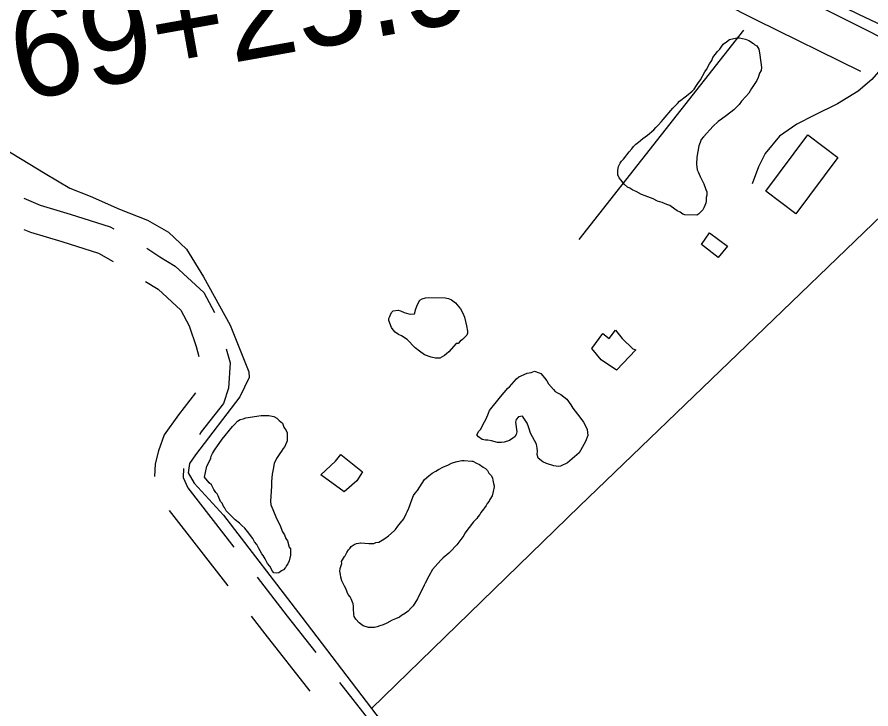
# Model space of a CAD drawing. Extents: x 3161514 to 3199414, y 831166 to 856601.
# Drawn here: x 3194222 to 3195118, y 845437 to 846162 of the extents above; entities that cross this region are included whole.
import ezdxf

# ---------------------------------------------------------------- set-up
doc = ezdxf.new("R2010")
doc.units = 0
for name, color, linetype in [('V-BLDG-OTLN', 7, 'Continuous'), ('V-ROAD-CNTR', 7, 'Continuous'), ('V-SITE-VEGE', 7, 'Continuous'), ('V-SURV-IDEN', 7, 'Continuous'), ('V-TOPO-SHOR', 7, 'Continuous')]:
    doc.layers.add(name, color=color, linetype=linetype)

msp = doc.modelspace()

# ---------------------------------------------------------------- linework, layer by layer
at = {"layer": 'V-BLDG-OTLN'}
for points in [[(3195051.89, 846038.5), (3195083.49, 846014.93), (3195039.37, 845955.78), (3195007.77, 845979.35)], [(3194940.25, 845923.67), (3194948.87, 845935.88), (3194967.51, 845921.96), (3194957.9, 845910.08)], [(3194868.44, 845814.11), (3194871.58, 845812.95), (3194851.04, 845791.84), (3194835.2, 845802.45), (3194825.31, 845814.38), (3194836.91, 845830.38), (3194843.51, 845824.91), (3194850.14, 845833.65), (3194857.06, 845824.88)], [(3194540.93, 845682), (3194556.33, 845696.51), (3194561.97, 845703.44), (3194584.57, 845685.04), (3194578.6, 845675.8), (3194565.51, 845664.26)]]:
    msp.add_lwpolyline(points, close=True, dxfattribs=at)
at = {"layer": 'V-ROAD-CNTR'}
for p, q in [((3194381.83, 845644.56), (3194443.13, 845565.55)), ((3194560.47, 845464.39), (3194622.38, 845385.86))]:
    msp.add_line(p, q, dxfattribs=at)
for points in [[(3195659.8, 845877.54), (3195265.97, 846071.64), (3194879.98, 846265.69), (3194538.59, 846461.9), (3194202.61, 846669.52), (3193950.64, 846810.1), (3193717.39, 846938.11), (3193617.36, 846997.34), (3193553.01, 847034.42), (3193467.21, 847094.57), (3193369.18, 847163.95), (3193143.37, 847360.5)], [(3195139, 846121.87), (3195131.05, 846110.3), (3195119.05, 846096.62), (3195104.61, 846084.29), (3195082.97, 846071.02), (3195058.18, 846058.81), (3195040.48, 846049.61), (3195022.17, 846036.98), (3195007.14, 846018.97), (3195000.01, 846004.97), (3194993.44, 845987.27)], [(3194229.24, 845972.02), (3194246.31, 845964.71), (3194277.86, 845955.37), (3194319.86, 845942.17), (3194323.76, 845939.93)], [(3194229.31, 845939.35), (3194236.11, 845936.44), (3194269.11, 845926.67), (3194307.75, 845914.53), (3194323.09, 845905.73)], [(3194358.22, 845919.64), (3194372.09, 845910.59), (3194388.19, 845900.82), (3194418.24, 845873.36), (3194429.37, 845852.21)], [(3194357.05, 845884.62), (3194370.12, 845876.69), (3194394.13, 845854.75), (3194402.9, 845838.09), (3194409.95, 845816.73), (3194412.78, 845806.24)], [(3194441.71, 845814.22), (3194445.73, 845799.3), (3194443.93, 845772.89), (3194438.67, 845756.66), (3194415.48, 845727.12), (3194413.49, 845724.29)], [(3194409.33, 845767.87), (3194391.39, 845745.01), (3194376.57, 845723.91), (3194370.41, 845707.17), (3194366.97, 845693.62), (3194366.36, 845680.3)], [(3194396.77, 845688.53), (3194396.34, 845679.11), (3194401.2, 845668.54), (3194449.58, 845606.18)], [(3194474.1, 845574.57), (3194505.71, 845533.83), (3194535.7, 845495.8)], [(3194467.65, 845533.95), (3194482.08, 845515.35), (3194529.42, 845455.31)]]:
    msp.add_lwpolyline(points, dxfattribs=at)
at = {"layer": 'V-SITE-VEGE'}
for points in [[(3194935.35, 845954.47), (3194922.92, 845954.5), (3194920.92, 845955.5), (3194917.95, 845957.5), (3194914.97, 845959), (3194912.48, 845960.5), (3194907.02, 845964.49), (3194904.04, 845965.49), (3194899.07, 845967.49), (3194894.1, 845969), (3194889.62, 845971.49), (3194881.18, 845974.5), (3194877.2, 845976), (3194871.73, 845979), (3194868.25, 845980.5), (3194865.27, 845982.5), (3194862.79, 845983.49), (3194859.31, 845986.98), (3194855.84, 845991.47), (3194853.86, 845993.46), (3194852.37, 845996.45), (3194852.38, 846001.43), (3194853.39, 846005.41), (3194854.89, 846008.88), (3194856.38, 846010.87), (3194858.38, 846012.86), (3194864.37, 846020.8), (3194867.36, 846023.78), (3194868.86, 846026.26), (3194871.35, 846028.75), (3194874.34, 846030.73), (3194878.83, 846034.7), (3194883.81, 846038.17), (3194890.29, 846043.63), (3194892.28, 846046.11), (3194894.77, 846048.59), (3194898.27, 846052.56), (3194900.26, 846054.55), (3194910.24, 846066.46), (3194915.23, 846071.43), (3194917.22, 846073.91), (3194924.69, 846079.36), (3194930.68, 846084.33), (3194932.67, 846086.31), (3194935.17, 846090.28), (3194936.66, 846092.27), (3194939.16, 846096.24), (3194943.66, 846104.69), (3194945.65, 846107.17), (3194948.65, 846113.14), (3194951.15, 846116.61), (3194952.15, 846119.59), (3194957.14, 846126.05), (3194959.63, 846128.53), (3194963.12, 846133.5), (3194966.61, 846135.98), (3194969.6, 846138.46), (3194977.57, 846140.43), (3194980.05, 846140.43), (3194986.52, 846138.92), (3194990, 846137.42), (3194994.96, 846134.42), (3194996.45, 846132.93), (3194998.44, 846131.93), (3195000.42, 846128.44), (3195000.92, 846126.45), (3195001.4, 846121.97), (3195003.36, 846109.03), (3195002.86, 846106.05), (3195001.36, 846103.07), (3194999.86, 846098.59), (3194998.36, 846095.61), (3194992.87, 846087.17), (3194989.87, 846082.2), (3194986.88, 846078.72), (3194982.39, 846073.76), (3194979.89, 846070.28), (3194974.41, 846064.82), (3194966.44, 846058.87), (3194961.45, 846054.9), (3194957.96, 846052.43), (3194952.48, 846047.46), (3194942.51, 846036.54), (3194940.01, 846033.56), (3194939.01, 846030.58), (3194937.51, 846027.1), (3194935.49, 846015.17), (3194934.98, 846007.71), (3194935.96, 846001.73), (3194936.95, 845999.74), (3194938.93, 845994.76), (3194942.89, 845987.29), (3194944.87, 845981.32), (3194945.85, 845978.83), (3194945.85, 845975.34), (3194945.34, 845972.86), (3194945.33, 845969.38), (3194944.83, 845966.89), (3194942.83, 845961.92)], [(3194942.83, 845961.92), (3194941.83, 845959.93), (3194937.35, 845955.47), (3194935.35, 845954.47)], [(3194621.78, 845628.11), (3194625.93, 845633.55), (3194626.59, 845634.21), (3194628.08, 845636.03), (3194630.57, 845640.98), (3194631.57, 845643.29), (3194633.39, 845647.09), (3194636.22, 845655.84), (3194638.22, 845660.3), (3194639.71, 845662.77), (3194642.2, 845665.74), (3194649.66, 845677.12), (3194654.13, 845681.08), (3194657.77, 845683.88), (3194661.41, 845686.02), (3194664.39, 845687.67), (3194669.68, 845690.3), (3194672.33, 845691.29), (3194674.81, 845692.6), (3194678.12, 845694.08), (3194680.27, 845694.9), (3194683.91, 845696.05), (3194688.87, 845697.03), (3194691.18, 845697.03), (3194699.28, 845696.51), (3194700.43, 845696.18), (3194704.4, 845694.19), (3194707.53, 845692.86), (3194711.16, 845690.2), (3194713.64, 845688.54), (3194715.62, 845686.56), (3194717.1, 845683.74), (3194719.9, 845680.93), (3194720.89, 845678.45), (3194721.54, 845676.46), (3194722.03, 845672.99), (3194722.69, 845670.51), (3194722.68, 845669.52), (3194721.84, 845664.4), (3194720.68, 845660.11), (3194718.19, 845656.31), (3194717.36, 845654.33), (3194715.54, 845651.85), (3194714.38, 845649.87), (3194712.72, 845647.4), (3194711.56, 845646.08), (3194708.91, 845642.62), (3194707.58, 845640.31), (3194705.75, 845637.83), (3194704.59, 845636.34), (3194701.11, 845632.72), (3194692, 845620.68), (3194690.84, 845618.53), (3194683.71, 845608.47), (3194676.58, 845601.21), (3194675.26, 845599.73), (3194669.3, 845594.95), (3194667.15, 845592.97), (3194663.5, 845589.01), (3194658.2, 845582.91), (3194654.38, 845575.65), (3194650.23, 845568.39), (3194649.24, 845566.41), (3194647.74, 845562.44), (3194643.43, 845554.52), (3194642.26, 845551.88), (3194637.62, 845544.79), (3194635.96, 845542.81), (3194632.65, 845539.18), (3194629.84, 845536.87), (3194625.53, 845534.4), (3194623.38, 845532.92), (3194619.25, 845530.95), (3194615.77, 845529.63), (3194610.15, 845526.51), (3194606.18, 845524.86), (3194602.7, 845523.71), (3194600.06, 845522.56), (3194597.08, 845522.08), (3194590.97, 845521.76), (3194585.35, 845523.59), (3194581.06, 845526.9), (3194577.6, 845530.55), (3194575.96, 845533.53), (3194575.63, 845535.67), (3194575.31, 845541.79), (3194575.32, 845544.6), (3194574.67, 845546.91), (3194572.69, 845552.04), (3194571.71, 845554.03), (3194569.73, 845556.51), (3194568.58, 845558.83), (3194567.1, 845562.96), (3194565.78, 845565.28), (3194562.99, 845570.9), (3194561.84, 845574.7), (3194561.51, 845577.35), (3194560.86, 845580.99), (3194561.03, 845583.63), (3194562.86, 845589.08), (3194562.7, 845591.23)], [(3194562.7, 845591.23), (3194565.69, 845596.35), (3194566.35, 845597.17), (3194567.02, 845598.32), (3194568.01, 845600.64), (3194570, 845603.27), (3194571.49, 845604.76), (3194572.82, 845606.74), (3194575.96, 845609.05), (3194578.28, 845610.03), (3194580.93, 845610.36), (3194582.58, 845610.85), (3194582.91, 845610.68), (3194591.17, 845610), (3194596.46, 845610.16), (3194598.61, 845610.98), (3194601.91, 845611.47), (3194605.39, 845613.44), (3194608.2, 845615.25), (3194611.84, 845618.05), (3194617.97, 845623.33), (3194619.3, 845624.65), (3194621.78, 845628.11)]]:
    msp.add_lwpolyline(points, dxfattribs=at)
for points in [[(3194675.31, 845811.08), (3194672.87, 845809.05), (3194670.72, 845807), (3194665.88, 845804.43), (3194661.09, 845804.24), (3194656.62, 845805.25), (3194649.81, 845807.8), (3194644.51, 845811.52), (3194639.81, 845815.22), (3194631.64, 845823.79), (3194625.46, 845827.83), (3194622.5, 845829.1), (3194618.97, 845831.58), (3194616.63, 845834.03), (3194615.2, 845836.46), (3194612.08, 845843.71), (3194612.14, 845846.1), (3194613.38, 845848.16), (3194614.03, 845850.24), (3194615.29, 845852.61), (3194616.82, 845854.06), (3194621.91, 845854.54), (3194624.59, 845853.88), (3194628.44, 845852.29), (3194633.19, 845850.68), (3194635.28, 845850.63), (3194639.18, 845850.83), (3194640.5, 845856.19), (3194642.4, 845860.63), (3194644.9, 845865.05), (3194647.33, 845866.49), (3194650.65, 845867.61), (3194653.65, 845868.13), (3194671.29, 845867.71), (3194674.86, 845867.03), (3194678.11, 845865.45), (3194682.23, 845862.36), (3194687.46, 845856.25), (3194690.04, 845851.41), (3194691.73, 845847.18), (3194693.91, 845838.15), (3194694.68, 845832.75), (3194694.62, 845830.66), (3194693.98, 845828.58), (3194689.38, 845823.9), (3194686.94, 845822.17), (3194685.09, 845819.82), (3194682.99, 845819.57)], [(3194729.51, 845763.71), (3194733.21, 845768.41), (3194737.2, 845772.8), (3194738.74, 845774.26), (3194746.12, 845782.76), (3194748.56, 845784.79), (3194757.33, 845788.77), (3194761.53, 845789.26), (3194765.15, 845790.67), (3194769.9, 845789.06), (3194771.67, 845788.12), (3194775.76, 845783.84), (3194778.07, 845780.49), (3194779.79, 845777.46), (3194785.04, 845771.65), (3194786.78, 845769.51), (3194789.14, 845767.96), (3194792.68, 845766.08), (3194798.85, 845761.44), (3194803.19, 845755.36), (3194805.21, 845752.02), (3194812.75, 845742.57), (3194816.51, 845737.09), (3194818.23, 845734.06), (3194820.22, 845729.52), (3194820.96, 845723.22), (3194818.72, 845716.99), (3194813.41, 845707.55), (3194811.86, 845705.2), (3194799.64, 845694.72), (3194792.37, 845691.01), (3194790.27, 845690.76), (3194785.5, 845691.47), (3194777.78, 845693.75), (3194773.94, 845695.64), (3194768.95, 845699.65), (3194767.84, 845703.26), (3194768.22, 845706.84), (3194768, 845709.84), (3194767.2, 845714.05), (3194760.9, 845725.86), (3194759.51, 845730.08), (3194758.97, 845732.49), (3194757.26, 845736.12), (3194752.65, 845743.41), (3194748.15, 845742.92), (3194745.99, 845739.98), (3194745.32, 845737.31), (3194746.58, 845727.1), (3194745.91, 845724.43), (3194744.35, 845721.78), (3194742.52, 845720.32), (3194738.88, 845718.02), (3194733.16, 845716.36), (3194730.45, 845715.83), (3194726.27, 845715.93), (3194720.02, 845717.58), (3194716.15, 845718.27), (3194713.76, 845718.32), (3194710.19, 845719.01), (3194706.37, 845721.79), (3194704.62, 845723.93), (3194706.81, 845727.76), (3194708.35, 845729.52), (3194712.72, 845737.49), (3194714.3, 845740.74), (3194716.83, 845746.67), (3194717.8, 845749.63)], [(3194418.85, 845679.57), (3194421.36, 845691.01), (3194424.36, 845696.97), (3194425.36, 845699.46), (3194425.86, 845701.45), (3194427.36, 845704.43), (3194429.36, 845707.9), (3194437.34, 845719.33), (3194448.32, 845732.73), (3194450.31, 845734.72), (3194453.31, 845738.2), (3194456.3, 845740.18), (3194459.28, 845740.67), (3194462.27, 845741.66), (3194478.19, 845744.11), (3194486.15, 845744.09), (3194491.62, 845743.08), (3194494.6, 845741.58), (3194497.08, 845739.09), (3194499.07, 845737.59), (3194500.56, 845736.09), (3194502.04, 845732.11), (3194504.52, 845728.62), (3194505.51, 845726.13), (3194505.49, 845717.68), (3194502.99, 845711.72), (3194501.5, 845709.73), (3194499.5, 845706.75), (3194498, 845704.26), (3194494.51, 845699.3), (3194492.01, 845693.83), (3194491, 845687.86), (3194489.99, 845682.89), (3194488.98, 845674.93), (3194488.97, 845669.96), (3194487.94, 845654.54), (3194488.43, 845650.56), (3194490.4, 845645.58), (3194491.89, 845642.09), (3194494.86, 845635.62), (3194497.83, 845629.64), (3194500.79, 845622.18), (3194502.78, 845619.19), (3194504.26, 845615.2), (3194505.75, 845612.71), (3194507.72, 845606.24), (3194509.21, 845604.25), (3194509.2, 845597.78), (3194507.69, 845591.81), (3194506.19, 845588.83), (3194504.7, 845586.85), (3194503.7, 845584.86), (3194501.7, 845582.37), (3194499.71, 845581.39), (3194496.72, 845579.4), (3194494.73, 845578.91), (3194491.74, 845579.42), (3194490.25, 845580.91), (3194487.28, 845586.39), (3194484.8, 845588.88), (3194482.33, 845593.86), (3194480.34, 845597.35), (3194478.85, 845599.34), (3194475.39, 845605.32), (3194473.9, 845608.81), (3194471.42, 845611.8), (3194469.44, 845615.28), (3194463.99, 845622.76), (3194461.01, 845626.25), (3194458.03, 845628.74), (3194455.54, 845631.23), (3194451.08, 845634.72), (3194441.65, 845644.2), (3194439.67, 845647.69), (3194439.17, 845648.19), (3194437.19, 845652.17), (3194435.7, 845654.16), (3194433.23, 845660.14), (3194432.24, 845662.13), (3194430.75, 845663.63), (3194428.77, 845666.61), (3194426.29, 845671.59), (3194423.81, 845673.59)]]:
    msp.add_lwpolyline(points, close=True, dxfattribs=at)
at = {"layer": 'V-TOPO-SHOR'}
msp.add_line((3194811.91, 845928.9), (3194984.7, 846148.14), dxfattribs=at)
for points in [[(3197126.92, 845239.6), (3196924.4, 845339.93), (3196688.44, 845440.26), (3196454.34, 845542.45), (3196040.02, 845724.52), (3195850.51, 845808.13), (3195504.93, 845969.77), (3195231.81, 846105.4), (3195105.47, 846164.86), (3194956.83, 846237.32), (3194867.65, 846285.63), (3194427.32, 846551.31), (3194074.31, 846761.26), (3193869.93, 846880.17), (3193719.44, 846963.78), (3193596.81, 847032.52), (3193502.06, 847088.26), (3193476.05, 847103.12)], [(3194432.89, 846482.57), (3194609.4, 846365.52), (3194707.87, 846313.5), (3194858.36, 846229.89), (3194997.71, 846159.29), (3195107.33, 846105.4)], [(3194594.19, 845436.85), (3194812.22, 845649.12), (3194987.43, 845817.75), (3195130.05, 845954.79), (3195207.34, 846031.38), (3195213.15, 846043.97), (3195217.78, 846056.04)], [(3194173.59, 846045.74), (3194199.5, 846029.49), (3194251.64, 845997.97), (3194277.39, 845982.71), (3194298.68, 845974.4), (3194329.56, 845960.61), (3194358.95, 845948.97), (3194380.89, 845936.36), (3194400.02, 845918.64), (3194417.64, 845889.68), (3194445.78, 845838.88), (3194465.33, 845790.09), (3194465.65, 845783.97), (3194456.02, 845763.83), (3194409.27, 845703.13), (3194402.98, 845693.89), (3194401.79, 845683.97), (3194408.05, 845673.22), (3194438.71, 845639.77), (3194520.92, 845532.66), (3194594.19, 845436.85)], [(3194594.19, 845436.85), (3194612.2, 845413.3), (3194663.94, 845350.55), (3194670.53, 845340.95), (3194673.16, 845335.66), (3194673.65, 845330.37), (3194671, 845327.4)]]:
    msp.add_lwpolyline(points, dxfattribs=at)

# ---------------------------------------------------------------- texts
at = {"layer": 'V-SURV-IDEN'}
msp.add_text('969+25.9', height=100, rotation=10.1301, dxfattribs=at).set_placement((3194151.14, 846060.88))

doc.saveas('drawing.dxf')
